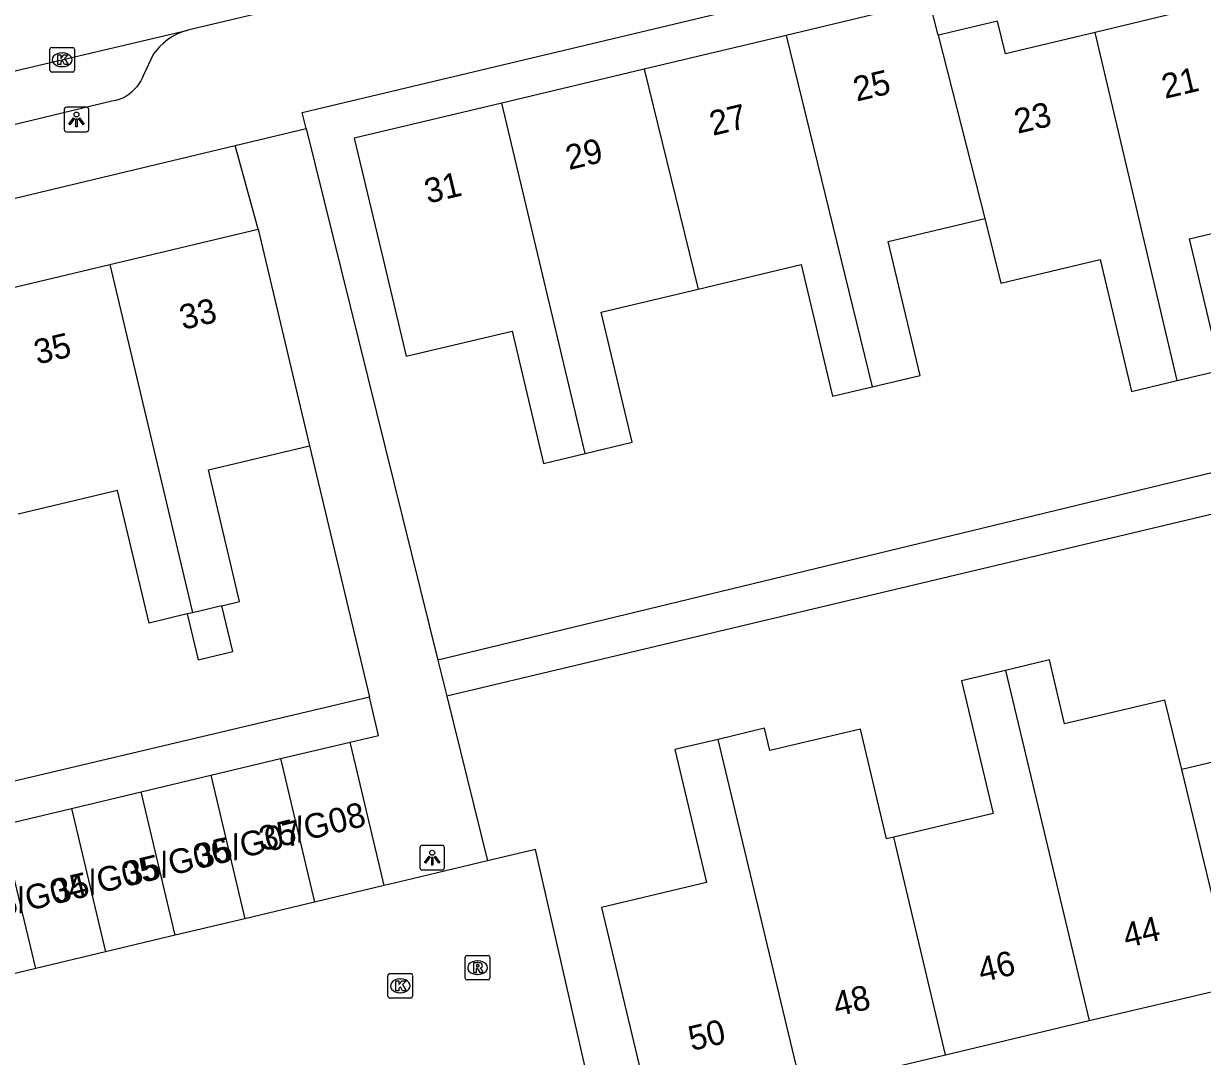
# Model space of a CAD drawing. Extents: x 158038 to 159242, y 380133 to 381214.
# Drawn here: x 158420.18 to 158468.09, y 380793.57 to 380835.54 of the extents above; entities that cross this region are included whole.
import ezdxf

# ---------------------------------------------------------------- set-up
doc = ezdxf.new("R2010")
doc.units = 0
for name, color, linetype in [('IMGEO_Kolk', 7, 'Continuous'), ('IMGEO_Lichtpunt', 7, 'Continuous'), ('IMGEO_Pand', 7, 'Continuous'), ('IMGEO_Pand_nummerreeks', 7, 'Continuous'), ('IMGEO_Rijbaan_lokaal_open', 7, 'Continuous'), ('IMGEO_Rioolput', 7, 'Continuous'), ('IMGEO_Voetpad_open', 7, 'Continuous')]:
    doc.layers.add(name, color=color, linetype=linetype)

msp = doc.modelspace()

# ---------------------------------------------------------------- linework, layer by layer
at = {"layer": 'IMGEO_Kolk'}
for p, q in [((158421.249, 380833.646), (158421.249, 380834.498)), ((158421.324, 380834.572), (158422.176, 380834.572)), ((158421.737, 380834.352), (158421.762, 380834.352)), ((158422.25, 380834.498), (158422.25, 380833.646)), ((158421.76, 380833.792), (158421.735, 380833.792)), ((158422.176, 380833.572), (158421.324, 380833.572)), ((158434.989, 380796.016), (158434.989, 380796.868)), ((158435.064, 380796.942), (158435.916, 380796.942)), ((158435.99, 380796.868), (158435.99, 380796.016)), ((158435.477, 380796.722), (158435.502, 380796.722)), ((158435.916, 380795.942), (158435.064, 380795.942)), ((158435.5, 380796.162), (158435.475, 380796.162))]:
    msp.add_line(p, q, dxfattribs=at)
for points in [[(158421.249, 380833.646), (158421.249, 380834.498)], [(158421.324, 380834.572), (158422.176, 380834.572)], [(158421.57, 380834.272), (158421.693, 380834.272), (158421.693, 380834.121), (158421.823, 380834.272), (158421.987, 380834.272), (158421.841, 380834.121), (158421.994, 380833.872), (158421.842, 380833.872), (158421.757, 380834.036), (158421.693, 380833.969), (158421.693, 380833.872), (158421.57, 380833.872), (158421.57, 380834.272)], [(158422.25, 380834.498), (158422.25, 380833.646)], [(158422.176, 380833.572), (158421.324, 380833.572)], [(158434.989, 380796.016), (158434.989, 380796.868)], [(158435.064, 380796.942), (158435.916, 380796.942)], [(158435.99, 380796.868), (158435.99, 380796.016)], [(158435.31, 380796.642), (158435.433, 380796.642), (158435.433, 380796.491), (158435.563, 380796.642), (158435.727, 380796.642), (158435.581, 380796.491), (158435.734, 380796.242), (158435.582, 380796.242), (158435.497, 380796.406), (158435.433, 380796.339), (158435.433, 380796.242), (158435.31, 380796.242), (158435.31, 380796.642)], [(158435.916, 380795.942), (158435.064, 380795.942)]]:
    msp.add_lwpolyline(points, dxfattribs=at)
for centre, start, end in [((158421.326, 380834.496), 91.552, 178.448), ((158421.326, 380834.496), 91.552, 178.448), ((158422.174, 380834.496), 1.552, 88.448), ((158422.174, 380834.496), 1.552, 88.448), ((158421.326, 380833.648), 181.552, 268.448), ((158421.326, 380833.648), 181.552, 268.448), ((158422.174, 380833.648), 271.552, 358.448), ((158422.174, 380833.648), 271.552, 358.448), ((158435.066, 380796.866), 91.552, 178.448), ((158435.066, 380796.866), 91.552, 178.448), ((158435.914, 380796.866), 1.552, 88.448), ((158435.914, 380796.866), 1.552, 88.448), ((158435.066, 380796.018), 181.552, 268.448), ((158435.066, 380796.018), 181.552, 268.448), ((158435.914, 380796.018), 271.552, 358.448), ((158435.914, 380796.018), 271.552, 358.448)]:
    msp.add_arc(centre, 0.0765, start, end, dxfattribs=at)
for centre, major_axis, ratio, start_param, end_param in [((158421.736, 380834.072), (-0.387, 0.002), 0.722429, 4.712389, 7.853982), ((158421.761, 380834.072), (-0.39, 0.002), 0.717154, 1.570796, 4.712389), ((158435.476, 380796.442), (-0.387, 0.002), 0.722429, 4.712389, 7.853982), ((158435.501, 380796.442), (-0.39, 0.002), 0.717154, 1.570796, 4.712389)]:
    msp.add_ellipse(centre, major_axis=major_axis, ratio=ratio, start_param=start_param, end_param=end_param, dxfattribs=at)
at = {"layer": 'IMGEO_Lichtpunt'}
for p, q in [((158421.831, 380832.05), (158421.831, 380831.243)), ((158421.831, 380832.05), (158421.831, 380831.243)), ((158422.733, 380832.145), (158421.925, 380832.145)), ((158422.733, 380832.145), (158421.925, 380832.145)), ((158422.827, 380831.243), (158422.827, 380832.05)), ((158422.827, 380831.243), (158422.827, 380832.05)), ((158421.925, 380831.149), (158422.733, 380831.149)), ((158421.925, 380831.149), (158422.733, 380831.149)), ((158437.193, 380802.146), (158436.385, 380802.146)), ((158437.193, 380802.146), (158436.385, 380802.146)), ((158436.291, 380802.051), (158436.291, 380801.244)), ((158436.291, 380802.051), (158436.291, 380801.244)), ((158437.287, 380801.244), (158437.287, 380802.051)), ((158437.287, 380801.244), (158437.287, 380802.051)), ((158436.385, 380801.15), (158437.193, 380801.15)), ((158436.385, 380801.15), (158437.193, 380801.15))]:
    msp.add_line(p, q, dxfattribs=at)
for points in [[(158422.205, 380831.714), (158422.244, 380831.686), (158422.056, 380831.424), (158422.018, 380831.451), (158422.205, 380831.714)], [(158422.307, 380831.666), (158422.354, 380831.666), (158422.354, 380831.344), (158422.307, 380831.344), (158422.307, 380831.666)], [(158422.417, 380831.686), (158422.455, 380831.713), (158422.642, 380831.451), (158422.603, 380831.423), (158422.417, 380831.686)], [(158436.665, 380801.715), (158436.704, 380801.687), (158436.516, 380801.425), (158436.478, 380801.452), (158436.665, 380801.715)], [(158436.767, 380801.667), (158436.814, 380801.667), (158436.814, 380801.345), (158436.767, 380801.345), (158436.767, 380801.667)], [(158436.877, 380801.687), (158436.915, 380801.714), (158437.102, 380801.452), (158437.063, 380801.424), (158436.877, 380801.687)]]:
    msp.add_lwpolyline(points, dxfattribs=at)
for centre in [(158422.33, 380831.848), (158436.79, 380801.849)]:
    msp.add_circle(centre, 0.0994, dxfattribs=at)
for centre, start, end in [((158421.925, 380832.05), 90, 180), ((158421.925, 380832.05), 90, 180), ((158422.733, 380832.05), 0, 90), ((158422.733, 380832.05), 0, 90), ((158421.925, 380831.243), 180, 270), ((158421.925, 380831.243), 180, 270), ((158422.733, 380831.243), 270, 0), ((158422.733, 380831.243), 270, 360), ((158436.385, 380802.051), 90, 180), ((158436.385, 380802.051), 90, 180), ((158437.193, 380802.051), 0, 90), ((158437.193, 380802.051), 0, 90), ((158436.385, 380801.244), 180, 270), ((158436.385, 380801.244), 180, 270), ((158437.193, 380801.244), 270, 0), ((158437.193, 380801.244), 270, 360)]:
    msp.add_arc(centre, 0.0946, start, end, dxfattribs=at)
at = {"layer": 'IMGEO_Pand'}
for points in [[(158469.197, 380837.871), (158467.081, 380837.368), (158467.394, 380836.054), (158463.733, 380835.183)], [(158457.353, 380835.07), (158457.004, 380836.446), (158451.175, 380835.059)], [(158463.733, 380835.183), (158460.083, 380834.315), (158459.767, 380835.644), (158458.165, 380835.263), (158457.487, 380835.102), (158457.353, 380835.07)], [(158467.063, 380821.035), (158463.733, 380835.183)], [(158451.175, 380835.059), (158445.404, 380833.686)], [(158451.175, 380835.059), (158454.671, 380820.784)], [(158457.353, 380835.07), (158459.242, 380827.619)], [(158445.404, 380833.686), (158439.614, 380832.308)], [(158445.404, 380833.686), (158447.591, 380824.752)], [(158439.614, 380832.308), (158433.619, 380830.882), (158434.776, 380826.018), (158435.727, 380822.023), (158440.038, 380823.049), (158441.318, 380817.67), (158442.999, 380818.07)], [(158442.999, 380818.07), (158439.614, 380832.308)], [(158454.671, 380820.784), (158456.615, 380821.247), (158455.321, 380826.686), (158459.242, 380827.619)], [(158459.242, 380827.619), (158459.892, 380824.993), (158463.932, 380825.954), (158465.208, 380820.593), (158467.063, 380821.035)], [(158467.063, 380821.035), (158468.833, 380821.456), (158467.561, 380826.801), (158471.647, 380827.773)], [(158423.687, 380825.756), (158429.711, 380827.189)], [(158429.711, 380827.189), (158430.868, 380822.325), (158431.806, 380818.384)], [(158417.877, 380824.374), (158423.687, 380825.756)], [(158423.687, 380825.756), (158427.023, 380811.722), (158427.05, 380811.603)], [(158447.591, 380824.752), (158451.78, 380825.749), (158453.052, 380820.399), (158454.671, 380820.784)], [(158442.999, 380818.07), (158444.915, 380818.526), (158443.656, 380823.816), (158447.591, 380824.752)], [(158428.244, 380811.887), (158428.962, 380812.058), (158427.69, 380817.405), (158431.806, 380818.384)], [(158426.832, 380811.551), (158425.285, 380811.183), (158424.003, 380816.572), (158419.957, 380815.609)], [(158426.832, 380811.551), (158427.274, 380809.691), (158428.686, 380810.027), (158428.244, 380811.887)], [(158428.244, 380811.887), (158427.05, 380811.603)], [(158471.885, 380811.996), (158470.158, 380811.585), (158471.433, 380806.225), (158467.248, 380805.229)], [(158427.05, 380811.603), (158426.832, 380811.551)], [(158460.082, 380809.256), (158458.306, 380808.833), (158459.587, 380803.449), (158455.545, 380802.487)], [(158467.248, 380805.229), (158466.567, 380808.05), (158462.492, 380807.081), (158461.874, 380809.682), (158460.082, 380809.256)], [(158460.082, 380809.256), (158463.495, 380795.027)], [(158455.545, 380802.487), (158455.25, 380802.417), (158454.19, 380806.876), (158450.506, 380806), (158450.291, 380806.905), (158448.41, 380806.457)], [(158448.41, 380806.457), (158446.649, 380806.038), (158447.932, 380800.644), (158443.674, 380799.631), (158445.768, 380790.829), (158451.805, 380792.259)], [(158451.805, 380792.259), (158448.41, 380806.457)], [(158430.622, 380805.673), (158433.455, 380806.347)], [(158434.842, 380800.518), (158433.684, 380805.383), (158433.455, 380806.347)], [(158427.789, 380804.999), (158430.622, 380805.673)], [(158430.622, 380805.673), (158432.009, 380799.844)], [(158424.956, 380804.325), (158427.789, 380804.999)], [(158427.789, 380804.999), (158429.176, 380799.17)], [(158469.375, 380796.42), (158467.248, 380805.229)], [(158422.122, 380803.65), (158424.956, 380804.325)], [(158426.343, 380798.496), (158424.956, 380804.325)], [(158419.289, 380802.976), (158422.122, 380803.65)], [(158422.122, 380803.65), (158423.509, 380797.822)], [(158420.676, 380797.148), (158419.289, 380802.976)], [(158457.655, 380793.644), (158455.545, 380802.487)], [(158434.842, 380800.518), (158432.009, 380799.844)], [(158432.009, 380799.844), (158429.176, 380799.17)], [(158429.176, 380799.17), (158426.343, 380798.496)], [(158426.343, 380798.496), (158423.509, 380797.822)], [(158423.509, 380797.822), (158420.676, 380797.148)], [(158420.676, 380797.148), (158417.843, 380796.473)], [(158463.495, 380795.027), (158469.375, 380796.42)], [(158457.655, 380793.644), (158463.495, 380795.027)], [(158451.805, 380792.259), (158457.655, 380793.644)]]:
    msp.add_lwpolyline(points, dxfattribs=at)
at = {"layer": 'IMGEO_Rijbaan_lokaal_open'}
for points in [[(158434.542, 380837.096), (158426.859, 380835.28)], [(158384.586, 380825.186), (158420.125, 380833.689), (158426.859, 380835.28)], [(158444.311, 380787.435), (158440.987, 380801.978), (158439.034, 380801.514)], [(158439.034, 380801.514), (158435.99, 380800.791), (158434.842, 380800.518)]]:
    msp.add_lwpolyline(points, dxfattribs=at)
at = {"layer": 'IMGEO_Rioolput'}
for p, q in [((158438.13, 380796.754), (158438.13, 380797.606)), ((158438.205, 380797.68), (158439.057, 380797.68)), ((158438.618, 380797.46), (158438.643, 380797.46)), ((158439.131, 380797.606), (158439.131, 380796.754)), ((158438.641, 380796.9), (158438.616, 380796.9)), ((158439.057, 380796.68), (158438.205, 380796.68))]:
    msp.add_line(p, q, dxfattribs=at)
for points in [[(158438.13, 380796.754), (158438.13, 380797.606)], [(158438.205, 380797.68), (158439.057, 380797.68)], [(158438.719, 380797.378), (158438.467, 380797.38), (158438.467, 380796.98)], [(158438.645, 380797.299), (158438.591, 380797.299), (158438.591, 380797.218)], [(158439.131, 380797.606), (158439.131, 380796.754)], [(158438.467, 380796.98), (158438.591, 380796.98), (158438.591, 380797.142), (158438.602, 380797.142)], [(158438.591, 380797.218), (158438.643, 380797.218)], [(158438.649, 380797.113), (158438.72, 380796.98), (158438.86, 380796.98), (158438.795, 380797.106)], [(158439.057, 380796.68), (158438.205, 380796.68)]]:
    msp.add_lwpolyline(points, dxfattribs=at)
for centre, radius, start, end in [((158438.207, 380797.604), 0.0765, 91.552, 178.448), ((158438.207, 380797.604), 0.0765, 91.552, 178.448), ((158438.651, 380797.203), 0.0964, 77.0061, 93.1865), ((158438.665, 380797.26), 0.0378, 276.6634, 79.6772), ((158438.718, 380797.268), 0.109, 350.3612, 89.416), ((158439.055, 380797.604), 0.0765, 1.552, 88.448), ((158439.055, 380797.604), 0.0765, 1.552, 88.448), ((158438.601, 380797.089), 0.0533, 26.0293, 88.6989), ((158438.627, 380797.407), 0.19, 274.7715, 282.9687), ((158438.716, 380797.268), 0.112, 277.5842, 350.9817), ((158438.7, 380797.053), 0.108, 29.5134, 73.7905), ((158438.207, 380796.756), 0.0765, 181.552, 268.448), ((158438.207, 380796.756), 0.0765, 181.552, 268.448), ((158439.055, 380796.756), 0.0765, 271.552, 358.448), ((158439.055, 380796.756), 0.0765, 271.552, 358.448)]:
    msp.add_arc(centre, radius, start, end, dxfattribs=at)
for centre, major_axis, ratio, start_param, end_param in [((158438.617, 380797.18), (-0.387, 0.002), 0.722429, 4.712389, 7.853982), ((158438.642, 380797.18), (-0.39, 0.002), 0.717154, 1.570796, 4.712389)]:
    msp.add_ellipse(centre, major_axis=major_axis, ratio=ratio, start_param=start_param, end_param=end_param, dxfattribs=at)
at = {"layer": 'IMGEO_Voetpad_open'}
for points in [[(158431.67, 380831.273), (158431.507, 380831.934), (158492.147, 380846.362), (158492.306, 380845.603), (158500, 380847.433), (158527.386, 380853.947)], [(158426.859, 380835.28), (158426.643, 380835.21), (158426.434, 380835.121), (158426.234, 380835.014), (158426.044, 380834.89), (158425.866, 380834.748), (158425.702, 380834.592), (158425.552, 380834.422), (158425.467, 380834.31), (158425.04, 380833.413), (158425.013, 380833.349), (158424.947, 380833.216), (158424.869, 380833.089), (158424.78, 380832.97), (158424.681, 380832.859), (158424.572, 380832.757), (158424.455, 380832.666), (158424.33, 380832.585), (158424.199, 380832.516), (158424.061, 380832.459), (158423.919, 380832.415), (158423.774, 380832.383), (158403.115, 380827.409)], [(158428.782, 380830.582), (158431.67, 380831.273)], [(158431.67, 380831.273), (158437.015, 380809.671)], [(158405.227, 380824.949), (158428.782, 380830.582)], [(158429.711, 380827.189), (158428.782, 380830.582)], [(158502.592, 380813.523), (158500.3, 380823.166), (158437.377, 380808.21)], [(158479.606, 380819.978), (158437.015, 380809.671)], [(158431.806, 380818.384), (158434.234, 380808.176)], [(158437.015, 380809.671), (158437.377, 380808.21)], [(158434.234, 380808.176), (158418.481, 380804.441)], [(158433.455, 380806.347), (158434.604, 380806.62), (158434.234, 380808.176)], [(158437.377, 380808.21), (158439.034, 380801.514)]]:
    msp.add_lwpolyline(points, dxfattribs=at)

# ---------------------------------------------------------------- texts
at = {"layer": 'IMGEO_Pand_nummerreeks'}
for s, rotation, p in [('21', 13.3279, (158466.571, 380832.479)), ('25', 13.3843, (158454.037, 380832.368)), ('27', 13.3836, (158448.191, 380830.977)), ('23', 13.327, (158460.58, 380831.06)), ('29', 13.3836, (158442.345, 380829.586)), ('31', 13.3836, (158436.607, 380828.221)), ('33', 13.3843, (158426.655, 380823.09)), ('35', 13.3843, (158420.738, 380821.682)), ('35/G08', 13.8488, (158429.897, 380801.908)), ('35/G07', 13.8488, (158427.3, 380801.19)), ('35/G06', 13.8488, (158424.391, 380800.473)), ('35/G05', 13.8488, (158421.482, 380799.756)), ('35/G04', 13.8488, (158418.573, 380799.039)), ('44', 13.327, (158464.998, 380797.975)), ('46', 13.328, (158459.109, 380796.579)), ('48', 13.327, (158453.221, 380795.184)), ('50', 13.328, (158447.332, 380793.789))]:
    msp.add_text(s, height=1, rotation=rotation, dxfattribs=at).set_placement(p)

doc.saveas('drawing.dxf')
